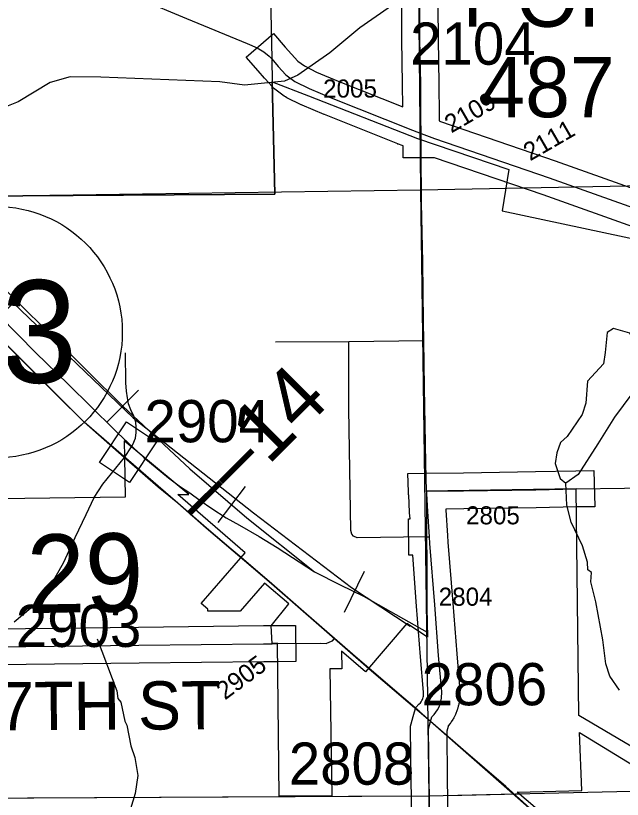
# Model space of a CAD drawing. Extents: x 23.6 to 68.7, y -63 to -29.
# Drawn here: x 46.003 to 47.009, y -50.568 to -49.268 of the extents above; entities that cross this region are included whole.
import ezdxf

# ---------------------------------------------------------------- set-up
doc = ezdxf.new("R2010")
doc.units = 0
for name, color, linetype in [('tdCoCityStreetMajor', 7, 'Continuous'), ('tdCoCityStreetMinor', 7, 'Continuous'), ('tdCoCorpBndry', 7, 'Continuous'), ('tdCoCorpPopTxt', 7, 'Continuous'), ('tdCoHydroRiver', 7, 'Continuous'), ('tdCoPriCL', 7, 'Continuous'), ('tdCoPrimary', 7, 'Continuous'), ('tdCoPriNonDiv', 7, 'Continuous'), ('tdCoPriNonDivCL', 7, 'Continuous'), ('tdCoPropPend', 7, 'Continuous'), ('tdCoRRCL', 7, 'Continuous'), ('tdCoSecRdNmbr', 7, 'Continuous'), ('tdCoSecRdTxt', 7, 'Continuous'), ('tdCoSecRteBand', 7, 'Continuous'), ('tdCoSecRteCL', 7, 'Continuous'), ('tdCoSectLine', 7, 'Continuous'), ('tdCoSectLinePart', 7, 'Continuous'), ('tdCoSectNmbr', 7, 'Continuous'), ('tdCoShieldStRte', 7, 'Continuous'), ('tdCoSurfConc', 7, 'Continuous'), ('tdCoSurfGravel', 7, 'Continuous'), ('tdCoSurfGravelUnbanded', 7, 'Continuous'), ('tdStHwyPriRefPost1', 7, 'Continuous')]:
    doc.layers.add(name, color=color, linetype=linetype)

msp = doc.modelspace()

# ---------------------------------------------------------------- linework, layer by layer
at = {"layer": 'tdCoCityStreetMajor'}
for points in [[(46.6844, -50.0569), (46.6829, -50.0107), (46.6824, -49.978), (46.6807, -49.8848), (46.6797, -49.8069), (46.6793, -49.7756), (46.6778, -49.677), (46.6761, -49.5786), (46.6753, -49.4936), (46.6752, -49.4737)], [(46.9325, -50.0529), (47.0124, -50.0514), (47.0524, -50.0507)]]:
    msp.add_lwpolyline(points, dxfattribs=at)
at = {"layer": 'tdCoCityStreetMinor'}
for p, q in [((46.4339, -49.8089), (46.5553, -49.8082)), ((46.5553, -49.8082), (46.6797, -49.8069))]:
    msp.add_line(p, q, dxfattribs=at)
for points in [[(46.6846, -50.1323), (46.5689, -50.1338), (46.5628, -50.1315), (46.5602, -50.1282), (46.5587, -50.1218), (46.5556, -49.9203), (46.5553, -49.8082)], [(46.1948, -49.9833), (46.1973, -49.9795), (46.2017, -49.9689), (46.2028, -49.9592), (46.2028, -49.9506), (46.2023, -49.942), (46.1986, -49.9325), (46.1939, -49.9219), (46.19, -49.9117), (46.188, -49.902), (46.1864, -49.8906), (46.1856, -49.8771), (46.1851, -49.8271)], [(46.4372, -50.3095), (46.5084, -50.309), (46.5175, -50.3093), (46.5241, -50.3067), (46.5283, -50.305), (46.5315, -50.3009)]]:
    msp.add_lwpolyline(points, dxfattribs=at)
at = {"layer": 'tdCoCorpBndry'}
for points in [[(46.4173, -48.4633), (46.4216, -49.0567), (46.4274, -49.3397), (46.4283, -49.3779), (46.4324, -49.564), (45.6798, -49.5692), (45.6676, -48.5718), (45.7661, -48.5707), (45.924, -48.5514)], [(47.1214, -50.8004), (46.8344, -50.5559), (46.9417, -50.5533), (46.938, -50.4571), (47.194, -50.6134), (47.4984, -50.7957)]]:
    msp.add_lwpolyline(points, close=True, dxfattribs=at)
for points in [[(45.6798, -49.5692), (46.4324, -49.564), (46.4283, -49.3779), (46.4886, -49.4011), (46.6693, -49.4717), (46.8205, -49.5232), (46.8095, -49.5915), (47.0456, -49.6419)], [(47.1403, -50.5485), (46.937, -50.4286), (46.9325, -50.0529), (46.6844, -50.0569), (46.6848, -50.2506), (46.686, -50.299), (46.6515, -50.2764), (46.5831, -50.3564), (46.5432, -50.3219), (46.5437, -50.3514), (46.5241, -50.3516), (46.5272, -50.5622), (46.4396, -50.5627), (46.4372, -50.309), (46.428, -50.3091), (46.4264, -50.2799), (46.4556, -50.2437), (46.4152, -50.209), (46.3752, -50.2555), (46.3214, -50.2558), (46.3214, -50.2522), (46.3105, -50.2427), (46.3835, -50.1589), (46.2718, -50.0624), (46.2901, -50.0622), (46.1829, -49.9734), (46.1833, -50.0007), (46.1842, -50.0666), (45.9338, -50.07)]]:
    msp.add_lwpolyline(points, dxfattribs=at)
at = {"layer": 'tdCoHydroRiver'}
for points in [[(46.9254, -49.0995), (46.9065, -49.1045), (46.8402, -49.1084), (46.8245, -49.118), (46.8154, -49.1434), (46.8075, -49.1513), (46.7651, -49.166), (46.7259, -49.1933), (46.6678, -49.2223), (46.5738, -49.2881), (46.5238, -49.3297), (46.4705, -49.3666), (46.4485, -49.3763), (46.3823, -49.3833), (46.3412, -49.3774), (46.1438, -49.3701), (46.0933, -49.3691), (46.0602, -49.3789), (46.0069, -49.4111), (45.9818, -49.4209), (45.9157, -49.4405)], [(47.0342, -49.8134), (47.0214, -49.7946), (46.9944, -49.787), (46.9835, -49.7935), (46.9807, -49.8266), (46.9777, -49.8456), (46.9512, -49.8743), (46.9484, -49.9107)], [(47.0342, -49.8134), (47.0423, -49.8275), (47.0486, -49.8338), (47.0552, -49.8542), (46.9961, -49.9338), (46.9681, -49.9783), (46.9355, -50.0292), (46.9152, -50.0436)], [(46.9484, -49.9107), (46.9423, -49.9297), (46.9175, -49.9662), (46.9065, -49.9758), (46.9004, -49.9933), (46.8974, -50.0107), (46.9056, -50.0358), (46.9152, -50.0436)], [(47.0042, -50.3868), (46.9881, -50.3633), (46.9816, -50.3428), (46.9764, -50.3034), (46.9647, -50.2404), (46.9564, -50.2073), (46.9578, -50.1915), (46.9515, -50.1869), (46.9513, -50.1742), (46.9431, -50.1475), (46.9238, -50.1083), (46.9171, -50.0799), (46.9152, -50.0436)], [(46.1382, -50.3016), (46.1707, -50.388), (46.1724, -50.4006), (46.1772, -50.4069), (46.1839, -50.4384), (46.1871, -50.4447), (46.1938, -50.4793), (46.2003, -50.4982), (46.2054, -50.5281), (46.201, -50.5582), (46.1934, -50.5835), (46.1825, -50.5978), (46.181, -50.6042), (46.1465, -50.633), (46.0759, -50.6716), (45.928, -50.7127)]]:
    msp.add_lwpolyline(points, dxfattribs=at)
at = {"layer": 'tdCoPriCL'}
msp.add_lwpolyline([(46.8542, -50.5817), (46.8377, -50.5667), (46.8151, -50.5463), (46.7449, -50.4856), (46.7276, -50.4706), (46.6906, -50.4385), (46.5932, -50.3553), (46.5897, -50.3518), (46.5693, -50.334), (46.5311, -50.3009), (46.4849, -50.2607), (46.427, -50.2102), (46.376, -50.1666), (46.3597, -50.1527), (46.3187, -50.118), (46.2716, -50.0765), (46.2391, -50.0499), (46.1829, -50.0007), (46.1163, -49.9424), (46.0711, -49.8972), (46.0097, -49.8358), (45.9844, -49.8105)], dxfattribs=at)
at = {"layer": 'tdCoPrimary'}
for points in [[(46.1833, -50.0007), (46.1674, -49.9868), (46.1166, -49.9424), (46.0715, -49.8972), (46.0101, -49.8358), (45.9473, -49.7731), (45.909, -49.7346), (45.8665, -49.6934), (45.8255, -49.6518)], [(46.1833, -50.0007), (46.1674, -49.9868), (46.1166, -49.9424), (46.0715, -49.8972), (46.0101, -49.8358), (45.9473, -49.7731), (45.909, -49.7346), (45.8665, -49.6934), (45.8255, -49.6518)], [(46.8725, -50.5979), (46.8381, -50.5667), (46.8155, -50.5463), (46.7452, -50.4856), (46.728, -50.4706), (46.691, -50.4385), (46.691, -50.4385), (46.673, -50.4228), (46.616, -50.3742), (46.5884, -50.3502), (46.5696, -50.334), (46.5315, -50.3009), (46.4853, -50.2607), (46.4274, -50.2102), (46.3766, -50.1668), (46.36, -50.1527), (46.3191, -50.118), (46.272, -50.0765), (46.2394, -50.0499), (46.1833, -50.0007), (46.1674, -49.9868), (46.1166, -49.9424), (46.0715, -49.8972), (46.0101, -49.8358), (45.9473, -49.7731)], [(46.3766, -50.1668), (46.36, -50.1527), (46.3191, -50.118), (46.272, -50.0765), (46.2394, -50.0499), (46.1833, -50.0007)], [(46.3766, -50.1668), (46.36, -50.1527), (46.3191, -50.118), (46.272, -50.0765), (46.2394, -50.0499), (46.1833, -50.0007)], [(46.5884, -50.3502), (46.5696, -50.334), (46.5315, -50.3009), (46.4853, -50.2607), (46.4274, -50.2102), (46.3766, -50.1668)], [(46.5884, -50.3502), (46.5696, -50.334), (46.5315, -50.3009), (46.4853, -50.2607), (46.4274, -50.2102), (46.3766, -50.1668)], [(46.691, -50.4385), (46.673, -50.4228), (46.616, -50.3742), (46.5884, -50.3502)], [(46.691, -50.4385), (46.673, -50.4228), (46.616, -50.3742), (46.5884, -50.3502)], [(46.8381, -50.5667), (46.8155, -50.5463), (46.7452, -50.4856), (46.728, -50.4706), (46.691, -50.4385), (46.691, -50.4385)], [(46.8381, -50.5667), (46.8155, -50.5463), (46.7452, -50.4856), (46.728, -50.4706), (46.691, -50.4385), (46.691, -50.4385)], [(46.9597, -50.6729), (46.9354, -50.6519), (46.8725, -50.5979), (46.8381, -50.5667)], [(46.9597, -50.6729), (46.9354, -50.6519), (46.8725, -50.5979), (46.8381, -50.5667)]]:
    msp.add_lwpolyline(points, dxfattribs=at)
at = {"layer": 'tdCoPriNonDiv'}
msp.add_lwpolyline([(49.8073, -53.1241), (49.1541, -52.5615), (48.6684, -52.1416), (48.2561, -51.786), (48.0258, -51.5872), (47.9476, -51.5216), (47.7922, -51.386), (47.4933, -51.1305), (47.2517, -50.9216), (47.0504, -50.75), (46.8721, -50.5978), (46.6907, -50.4385), (46.5932, -50.3553), (46.427, -50.2102), (46.3188, -50.1179), (46.2717, -50.0765), (46.1163, -49.9424), (45.9086, -49.7346)], dxfattribs=at)
at = {"layer": 'tdCoPriNonDivCL'}
for points in [[(46.8721, -50.5979), (46.8377, -50.5667), (46.8151, -50.5463), (46.7449, -50.4856), (46.7276, -50.4706), (46.6906, -50.4385), (46.6906, -50.4385), (46.6726, -50.4228), (46.6156, -50.3742), (46.5935, -50.355), (46.588, -50.3502), (46.5693, -50.334), (46.5311, -50.3009), (46.4849, -50.2607), (46.427, -50.2102), (46.3762, -50.1668), (46.376, -50.1666), (46.3597, -50.1527), (46.3187, -50.118), (46.2716, -50.0765), (46.2391, -50.0499), (46.1829, -50.0007), (46.1671, -49.9868), (46.1163, -49.9424), (46.0711, -49.8972), (46.0097, -49.8358), (45.9469, -49.7731)], [(46.8721, -50.5979), (46.8377, -50.5667), (46.8151, -50.5463), (46.7449, -50.4856), (46.7276, -50.4706), (46.6906, -50.4385), (46.6906, -50.4385), (46.6726, -50.4228), (46.6156, -50.3742), (46.588, -50.3502), (46.5693, -50.334), (46.5311, -50.3009), (46.4849, -50.2607), (46.427, -50.2102), (46.3762, -50.1668), (46.3597, -50.1527), (46.3187, -50.118), (46.2716, -50.0765), (46.2391, -50.0499), (46.1829, -50.0007), (46.1671, -49.9868), (46.1163, -49.9424), (46.0711, -49.8972), (46.0097, -49.8358), (45.9469, -49.7731)]]:
    msp.add_lwpolyline(points, dxfattribs=at)
at = {"layer": 'tdCoPropPend'}
for p, q in [((46.1476, -50.0449), (46.1833, -50.0007)), ((46.1328, -50.0673), (46.1476, -50.0449)), ((46.1195, -50.0955), (46.1328, -50.0673)), ((46.1016, -50.1333), (46.1195, -50.0955)), ((46.0821, -50.1755), (46.1016, -50.1333)), ((46.0588, -50.2162), (46.0821, -50.1755)), ((46.0279, -50.2504), (46.0588, -50.2162)), ((46.0003, -50.2731), (46.0279, -50.2504))]:
    msp.add_line(p, q, dxfattribs=at)
at = {"layer": 'tdCoRRCL'}
for p, q in [((45.9763, -49.7664), (46.0295, -49.7135)), ((46.1539, -49.9423), (46.2066, -49.8889)), ((46.3387, -50.1084), (46.384, -50.0487)), ((46.5484, -50.2571), (46.5811, -50.1896))]:
    msp.add_line(p, q, dxfattribs=at)
for points in [[(45.8264, -49.5635), (46.0029, -49.74), (46.1803, -49.9159), (46.2915, -50.0196), (46.3861, -50.1007), (46.4984, -50.1906), (46.5408, -50.2118), (46.5799, -50.2307), (46.6245, -50.2564), (46.6854, -50.2907)], [(45.9982, -49.7439), (46.1978, -49.9349), (46.3973, -50.0927), (46.5599, -50.2165), (46.6568, -50.2803)], [(45.9753, -49.7656), (46.0364, -49.827), (46.0901, -49.8794), (46.1662, -49.9545), (46.1719, -49.9601), (46.2155, -50.0007), (46.2565, -50.0347), (46.2763, -50.0496), (46.2915, -50.0596), (46.3086, -50.0723), (46.328, -50.0855), (46.3521, -50.1007), (46.3739, -50.113), (46.4064, -50.1321), (46.4365, -50.1499), (46.4984, -50.1906), (46.5408, -50.2118), (46.5799, -50.2307), (46.6245, -50.2564), (46.6854, -50.2907)]]:
    msp.add_lwpolyline(points, dxfattribs=at)
at = {"layer": 'tdCoSecRteBand'}
for points in [[(46.7025, -49.199), (46.7033, -49.3069), (46.7045, -49.3809), (46.7045, -49.381), (46.7045, -49.3811), (46.7049, -49.4331), (46.705, -49.4331), (46.705, -49.4426), (46.7075, -49.4436), (46.8973, -49.5085), (46.8975, -49.5086), (46.8977, -49.5087), (47.0544, -49.5646)], [(47.0342, -49.6211), (46.8777, -49.5652), (46.6975, -49.5036), (46.6454, -49.5039), (46.6453, -49.4838), (46.6363, -49.4804), (46.6364, -49.4803), (46.515, -49.4321), (46.5147, -49.432), (46.5144, -49.4319), (46.4777, -49.4163), (46.4769, -49.416), (46.4761, -49.4156), (46.4526, -49.404), (46.4502, -49.4028), (46.4481, -49.4012), (46.4328, -49.3899), (46.4304, -49.3881), (46.4285, -49.386), (46.4159, -49.3722), (46.4157, -49.3719), (46.4154, -49.3716), (46.4047, -49.3593), (46.385, -49.3367), (46.4303, -49.2973), (46.45, -49.32), (46.4605, -49.332), (46.4709, -49.3434), (46.4816, -49.3514), (46.5019, -49.3614), (46.5375, -49.3765), (46.6448, -49.4191), (46.6445, -49.3817), (46.6433, -49.3077), (46.6433, -49.3076), (46.6433, -49.3074), (46.6425, -49.1999)], [(46.1917, -50.0423), (46.1417, -50.0091), (46.1583, -49.9841), (46.1698, -49.9667), (46.1864, -49.9417), (46.2364, -49.9749), (46.2198, -49.9999), (46.2083, -50.0173), (46.1917, -50.0423)], [(46.6603, -50.6278), (46.6585, -50.5362), (46.6585, -50.5361), (46.6585, -50.536), (46.6575, -50.451), (46.6575, -50.4466), (46.6587, -50.4423), (46.6622, -50.4302), (46.6644, -50.4226), (46.6664, -50.4154), (46.6716, -50.41), (46.6741, -50.4075), (46.6754, -50.4058), (46.6765, -50.4041), (46.6775, -50.4022), (46.6783, -50.4003), (46.6788, -50.3983), (46.6791, -50.3967), (46.6794, -50.3903), (46.6744, -50.3316), (46.6744, -50.3315), (46.6744, -50.3314), (46.6678, -50.2473), (46.6678, -50.2473), (46.6678, -50.2473), (46.6612, -50.1626), (46.6549, -50.1627), (46.6542, -50.1027), (46.6569, -50.1027), (46.6562, -50.0923), (46.6562, -50.0921), (46.6562, -50.092), (46.6546, -50.0629), (46.6545, -50.0625), (46.6545, -50.0621), (46.6544, -50.0579), (46.6534, -50.0273), (46.684, -50.0269), (46.7453, -50.0261), (46.8649, -50.0242), (46.9319, -50.0229), (46.9619, -50.0224), (46.9631, -50.0824), (46.9331, -50.0829), (46.866, -50.0842), (46.8659, -50.0842), (46.8659, -50.0842), (46.7462, -50.0861), (46.7461, -50.0861), (46.7461, -50.0861), (46.716, -50.0865), (46.7161, -50.0884), (46.7189, -50.1302), (46.7197, -50.1415), (46.7276, -50.2426), (46.7342, -50.3266), (46.7394, -50.3872), (46.7395, -50.3892), (46.7394, -50.3911), (46.7389, -50.4015), (46.7389, -50.4035), (46.7385, -50.4054), (46.7376, -50.4103), (46.7374, -50.4118), (46.7369, -50.4132), (46.7356, -50.4181), (46.7352, -50.4195), (46.7346, -50.4209), (46.7328, -50.4256), (46.7322, -50.4269), (46.7316, -50.4283), (46.7293, -50.4327), (46.7286, -50.4341), (46.7278, -50.4353), (46.7251, -50.4395), (46.7243, -50.4408), (46.7233, -50.4419), (46.7202, -50.4459), (46.72, -50.4461), (46.7199, -50.4468), (46.7176, -50.4547), (46.7185, -50.5352), (46.7203, -50.6266)], [(45.9253, -50.2853), (46.2067, -50.2821), (46.2067, -50.2821), (46.2067, -50.2821), (46.4136, -50.2797), (46.4136, -50.2797), (46.4137, -50.2797), (46.4278, -50.2796), (46.437, -50.2796), (46.467, -50.2793), (46.4674, -50.3393), (46.4374, -50.3395), (46.4282, -50.3396), (46.4142, -50.3397), (46.2074, -50.3421), (45.926, -50.3453)]]:
    msp.add_lwpolyline(points, dxfattribs=at)
at = {"layer": 'tdCoSecRteCL'}
for p, q in [((46.6752, -49.4737), (46.6751, -49.4632)), ((46.1833, -50.0007), (46.1948, -49.9833))]:
    msp.add_line(p, q, dxfattribs=at)
for points in [[(46.6751, -49.4632), (46.675, -49.4369), (46.6745, -49.3814), (46.6733, -49.3072), (46.6725, -49.1992), (46.6719, -49.1834), (46.6705, -49.164), (46.6669, -49.1255), (46.6628, -49.0918), (46.659, -49.0566)], [(45.9515, -49.1717), (46.0904, -49.2072), (46.0996, -49.2095), (46.1641, -49.2252), (46.1912, -49.2331), (46.2095, -49.24), (46.2862, -49.2728), (46.3868, -49.314), (46.4035, -49.3214), (46.4141, -49.3278), (46.4233, -49.3349), (46.4274, -49.3397), (46.4381, -49.352), (46.4506, -49.3658), (46.4659, -49.3771), (46.4894, -49.3887), (46.5261, -49.4042), (46.661, -49.4578), (46.6751, -49.4632)], [(46.6751, -49.4632), (46.6972, -49.4718), (46.8876, -49.5369), (47.0443, -49.5929)], [(46.689, -50.1323), (46.6862, -50.0903), (46.6845, -50.0612), (46.6844, -50.0569), (46.7457, -50.0561), (46.8654, -50.0542), (46.9325, -50.0529)], [(46.6846, -50.1323), (46.6887, -50.1323), (46.689, -50.1323)], [(46.6903, -50.6272), (46.6885, -50.5356), (46.6875, -50.4506), (46.691, -50.4385), (46.6932, -50.4309), (46.6967, -50.4273), (46.6998, -50.4233), (46.7026, -50.4191), (46.7049, -50.4146), (46.7067, -50.4099), (46.7081, -50.405), (46.709, -50.4001), (46.7095, -50.3897), (46.7043, -50.3291), (46.6977, -50.245), (46.6898, -50.1437), (46.689, -50.1323)], [(45.6851, -50.3178), (45.9257, -50.3153), (46.2071, -50.3121), (46.4139, -50.3097), (46.428, -50.3096), (46.4372, -50.3095)]]:
    msp.add_lwpolyline(points, dxfattribs=at)
at = {"layer": 'tdCoSectLine'}
for points in [[(46.6642, -48.5626), (46.6744, -49.5566)], [(46.6744, -49.5566), (47.6748, -49.5372)], [(45.6748, -49.5713), (46.6744, -49.5566)], [(46.6744, -49.5566), (46.6878, -50.5621)], [(46.6878, -50.5621), (47.6946, -50.539)], [(45.6889, -50.5671), (46.6878, -50.5621)], [(46.6878, -50.5621), (46.6986, -51.5546)]]:
    msp.add_lwpolyline(points, dxfattribs=at)
at = {"layer": 'tdCoSectLinePart'}
for points in [[(46.8152, -49.5538), (46.8426, -49.5533)], [(45.7189, -50.567), (46.6593, -50.5622)], [(46.7192, -50.5613), (46.8374, -50.5586)]]:
    msp.add_lwpolyline(points, dxfattribs=at)
at = {"layer": 'tdCoShieldStRte'}
msp.add_circle((45.9712, -49.7929), 0.2085, dxfattribs=at)
at = {"layer": 'tdCoSurfConc'}
msp.add_line((46.1833, -50.0007), (46.1948, -49.9833), dxfattribs=at)
for points in [[(46.6752, -49.4737), (46.6751, -49.4632), (46.675, -49.4369), (46.6745, -49.3814), (46.6733, -49.3072), (46.6725, -49.1992)], [(46.689, -50.1323), (46.6862, -50.0903), (46.6845, -50.0612), (46.6844, -50.0569)], [(46.6846, -50.1323), (46.6887, -50.1323), (46.689, -50.1323)], [(46.691, -50.4385), (46.6932, -50.4309), (46.6967, -50.4273), (46.6998, -50.4233), (46.7026, -50.4191), (46.7049, -50.4146), (46.7067, -50.4099), (46.7081, -50.405), (46.709, -50.4001), (46.7095, -50.3897), (46.7043, -50.3291), (46.6977, -50.245), (46.6898, -50.1437), (46.689, -50.1323)]]:
    msp.add_lwpolyline(points, dxfattribs=at)
at = {"layer": 'tdCoSurfGravel'}
msp.add_line((46.428, -50.3096), (46.4372, -50.3095), dxfattribs=at)
for points in [[(46.4274, -49.3397), (46.4381, -49.352), (46.4506, -49.3658), (46.4659, -49.3771), (46.4894, -49.3887), (46.5261, -49.4042), (46.661, -49.4578), (46.6751, -49.4632), (46.6972, -49.4718), (46.8876, -49.5369), (47.0443, -49.5929)], [(46.6844, -50.0569), (46.7457, -50.0561), (46.8654, -50.0542), (46.9325, -50.0529)], [(45.293, -50.3225), (45.3153, -50.3221), (45.3794, -50.321), (45.6608, -50.3179), (45.6851, -50.3178), (45.9257, -50.3153), (46.2071, -50.3121), (46.4139, -50.3097), (46.428, -50.3096)], [(46.6968, -51.414), (46.6968, -51.4095), (46.6973, -51.3601), (46.6978, -51.2939), (46.6991, -51.1984), (46.698, -51.1175), (46.697, -51.0169), (46.6959, -50.9251), (46.6945, -50.8271), (46.6927, -50.7333), (46.6903, -50.6272), (46.6885, -50.5356), (46.6875, -50.4506), (46.691, -50.4385)]]:
    msp.add_lwpolyline(points, dxfattribs=at)
at = {"layer": 'tdCoSurfGravelUnbanded'}
msp.add_lwpolyline([(46.0996, -49.2095), (46.1641, -49.2252), (46.1912, -49.2331), (46.2095, -49.24), (46.2862, -49.2728), (46.3868, -49.314), (46.4035, -49.3214), (46.4141, -49.3278), (46.4233, -49.3349), (46.4274, -49.3397)], dxfattribs=at)

# ---------------------------------------------------------------- texts
at = {"layer": 'tdCoCorpPopTxt'}
for s, p in [('POP.', (46.7435, -49.2864)), ('487', (46.7734, -49.4364))]:
    msp.add_text(s, height=0.1, dxfattribs=at).set_placement(p)
at = {"layer": 'tdCoSecRdNmbr'}
for s, height, rotation, p in [('2104', 0.07, 0.0363, (46.657, -49.3493)), ('2005', 0.03, 0.0362, (46.5127, -49.4038)), ('2109', 0.03, 30.0365, (46.7253, -49.4634)), ('2111', 0.03, 30.0365, (46.856, -49.5097)), ('2904', 0.07, 0.0358, (46.2164, -49.9756)), ('2805', 0.03, 0.0367, (46.7497, -50.1117)), ('2804', 0.03, 0.0363, (46.7044, -50.2467)), ('2903', 0.07, 0.0358, (46.003, -50.3151)), ('2905', 0.03, 36.6207, (46.3499, -50.404)), ('2806', 0.07, 0.0364, (46.6761, -50.4119)), ('2808', 0.07, 0.0362, (46.4558, -50.5436))]:
    msp.add_text(s, height=height, rotation=rotation, dxfattribs=at).set_placement(p)
at = {"layer": 'tdCoSecRdTxt'}
msp.add_text('267TH ST', height=0.08, rotation=0.2623, dxfattribs=at).set_placement((45.8551, -50.4538))
at = {"layer": 'tdCoSectNmbr'}
msp.add_text('29', height=0.13, rotation=1.0358, dxfattribs=at).set_placement((46.0223, -50.2591))
at = {"layer": 'tdCoShieldStRte'}
msp.add_text('23', height=0.17, dxfattribs=at).set_placement((45.8521, -49.8768))
at = {"layer": 'tdStHwyPriRefPost1'}
msp.add_text('‒‒14', height=0.1, rotation=45, dxfattribs=at).set_placement((46.3164, -50.1202))

doc.saveas('drawing.dxf')
